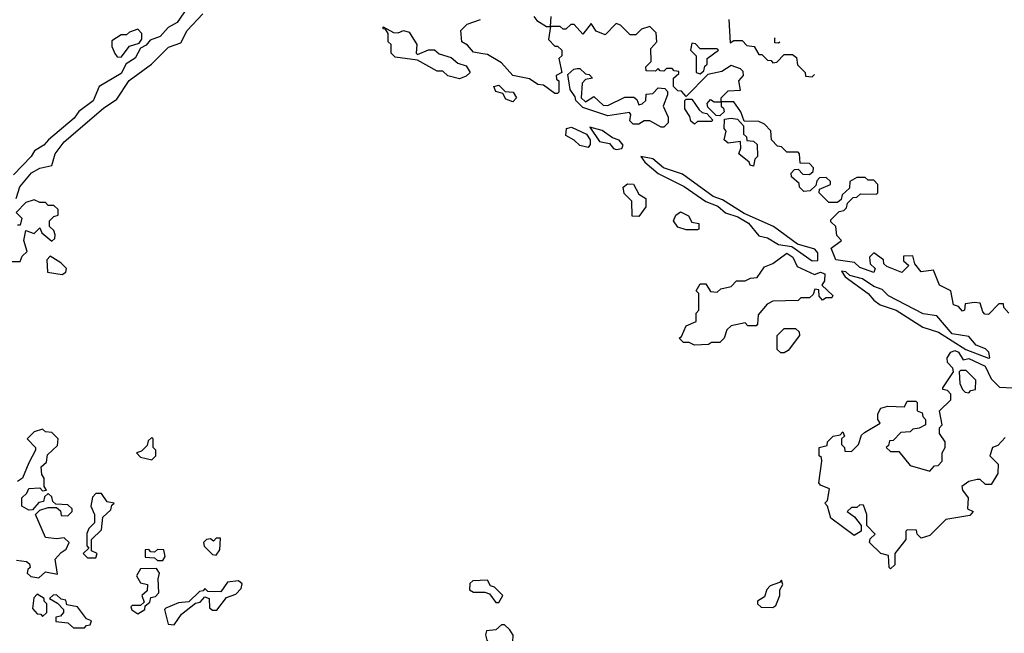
# Model space of a CAD drawing. Extents: x 2737310 to 2869991, y 870230 to 1012730.
# Tile 388 of 479: x 2748063 to 2751582, y 999460 to 1001654. Entities that reach past the tile are written whole.
import ezdxf

# ---------------------------------------------------------------- set-up
doc = ezdxf.new("R2010")
doc.units = 0

msp = doc.modelspace()

# ---------------------------------------------------------------- linework, layer by layer
at = {"layer": '0CON02XD'}
for points in [[(2748662.3, 1001697.7), (2748625.4, 1001644.6), (2748593.3, 1001626.7), (2748565.4, 1001594.6), (2748529.3, 1001580.7), (2748515, 1001562.5), (2748495, 1001552.5), (2748475, 1001516.2), (2748443.8, 1001496.2), (2748425, 1001461.2), (2748347.5, 1001415), (2748325.5, 1001364.5), (2748274.4, 1001325.6), (2748258, 1001302), (2748166, 1001225), (2748148.8, 1001205), (2748116, 1001185), (2748104.2, 1001165), (2748040.3, 1001099.7)], [(2748050, 1001015), (2748063, 1001057), (2748105, 1001106.2), (2748135, 1001123.3), (2748177.7, 1001132.3), (2748190, 1001175), (2748222.4, 1001217.6), (2748362.1, 1001337.9), (2748409.5, 1001370.5), (2748453.6, 1001436.4), (2748533.8, 1001495), (2748595, 1001556.2), (2748638.3, 1001571.7), (2748661.2, 1001615), (2748718, 1001675)], [(2751597.5, 1000605), (2751580, 1000625), (2751578.3, 1000638.3), (2751561.7, 1000638.3), (2751525, 1000600), (2751511.7, 1000601.7), (2751505, 1000610), (2751495, 1000640), (2751475, 1000642.5), (2751441.7, 1000638.3), (2751440, 1000615), (2751431.7, 1000611.7), (2751418.3, 1000628.3), (2751400, 1000635), (2751390, 1000685), (2751350, 1000705), (2751328.3, 1000758.3), (2751285, 1000752.5), (2751261.7, 1000781.7), (2751255, 1000810), (2751221.7, 1000808.3), (2751221.7, 1000791.7), (2751240, 1000775), (2751215, 1000750), (2751161.7, 1000771.7), (2751151.7, 1000781.7), (2751150, 1000795), (2751115, 1000820), (2751100, 1000805), (2751101.7, 1000781.7), (2751120, 1000765), (2751115, 1000750), (2751065, 1000767.5), (2751046.2, 1000786.2), (2750980, 1000795), (2750963, 1000837), (2751000, 1000865), (2750983, 1000883), (2750980, 1000915), (2750961.7, 1000931.7), (2750961.7, 1000938.3), (2750991.7, 1000968.3), (2751008.3, 1000971.7), (2751018.3, 1000981.7), (2751021.7, 1000998.3), (2751041.7, 1001018.3), (2751055, 1001020), (2751068.3, 1001031.7), (2751125, 1001030), (2751130, 1001035), (2751130, 1001065), (2751115, 1001080), (2751095, 1001080), (2751085, 1001090), (2751055, 1001090), (2751030, 1001075), (2751028.3, 1001051.7), (2751001.7, 1001028.3), (2750998.3, 1001011.7), (2750985, 1001000), (2750955, 1001000), (2750920, 1001035), (2750921.7, 1001048.3), (2750960, 1001065), (2750960, 1001075), (2750945, 1001090), (2750921.7, 1001088.3), (2750911.7, 1001078.3), (2750908.3, 1001061.7), (2750888.3, 1001041.7), (2750865, 1001040), (2750850, 1001055), (2750848.3, 1001068.3), (2750821.7, 1001091.7), (2750820, 1001105), (2750831.7, 1001118.3), (2750845, 1001120), (2750861.7, 1001101.7), (2750885, 1001100), (2750898.3, 1001111.7), (2750900, 1001125), (2750885, 1001140), (2750851.7, 1001141.7), (2750850, 1001175), (2750845, 1001180), (2750805, 1001180), (2750785, 1001200), (2750771.7, 1001201.7), (2750750, 1001225), (2750747, 1001257), (2750725, 1001280), (2750705, 1001290), (2750651.7, 1001291.7), (2750640, 1001325), (2750615, 1001360), (2750570, 1001360), (2750570, 1001345), (2750578.3, 1001338.3), (2750580, 1001325), (2750565, 1001310), (2750551.7, 1001311.7), (2750521.7, 1001341.7), (2750520, 1001355), (2750531.7, 1001368.3), (2750545, 1001360), (2750570, 1001360), (2750570, 1001375), (2750595, 1001400), (2750638.3, 1001401.7), (2750632.5, 1001435), (2750650, 1001455), (2750648.3, 1001468.3), (2750638.3, 1001478.3), (2750605, 1001490), (2750571.7, 1001468.3), (2750521.7, 1001458.3), (2750445, 1001380), (2750428.3, 1001398.3), (2750415, 1001400), (2750400, 1001415), (2750400, 1001445), (2750418.3, 1001461.7), (2750418.3, 1001468.3), (2750401.7, 1001471.7), (2750395, 1001480), (2750375, 1001480), (2750365, 1001470), (2750351.7, 1001471.7), (2750345, 1001480), (2750335, 1001470), (2750301.7, 1001471.7), (2750300, 1001485), (2750320, 1001505), (2750318.3, 1001551.7), (2750340, 1001575), (2750337, 1001607), (2750315, 1001630), (2750285, 1001620), (2750265, 1001600), (2750245, 1001600), (2750210, 1001635), (2750195, 1001640), (2750155, 1001600), (2750123.6, 1001613.6), (2750105, 1001640), (2750075, 1001602.5), (2750045, 1001637.5), (2750033, 1001637), (2750015, 1001620), (2750005, 1001620), (2749995, 1001630), (2749960, 1001630), (2749953, 1001583), (2749975, 1001560), (2749985, 1001560), (2750000, 1001545), (2750000, 1001525), (2749990, 1001515), (2750000, 1001465), (2749980, 1001455), (2749981.7, 1001441.7), (2749990, 1001435), (2749990, 1001395), (2749985, 1001390), (2749975, 1001390), (2749935, 1001420), (2749915, 1001422.5), (2749885, 1001442.5), (2749825, 1001454.2), (2749785, 1001500), (2749735, 1001530), (2749718.3, 1001531.7), (2749685, 1001537.5), (2749663.3, 1001563.3), (2749642.5, 1001575), (2749640, 1001615), (2749661.7, 1001638.3), (2749710, 1001655)], [(2749900, 1001665), (2749910.7, 1001650.7), (2749945, 1001630), (2749960, 1001630), (2749962.5, 1001665)], [(2750597.5, 1001655), (2750601.7, 1001571.7), (2750615, 1001580), (2750645, 1001580), (2750661.7, 1001561.7), (2750688.3, 1001558.3), (2750705, 1001530), (2750715, 1001530), (2750735, 1001510), (2750748.3, 1001508.3), (2750755, 1001500), (2750768.3, 1001501.7), (2750795, 1001530), (2750825, 1001530), (2750838.7, 1001518.7), (2750843, 1001493), (2750870, 1001465), (2750871.7, 1001451.7), (2750895, 1001450), (2750903.6, 1001458.6)], [(2748425, 1001520), (2748455, 1001560), (2748490, 1001570), (2748500, 1001585), (2748500, 1001605), (2748485, 1001620), (2748455, 1001610), (2748445, 1001600), (2748425, 1001600), (2748391.7, 1001578.3), (2748391.7, 1001558.3), (2748403, 1001533), (2748411.7, 1001521.7), (2748425, 1001520)], [(2749635, 1001442.5), (2749593, 1001453), (2749575, 1001470), (2749555, 1001470), (2749485, 1001510), (2749405, 1001520), (2749390, 1001535), (2749390, 1001565), (2749380, 1001575), (2749380, 1001605), (2749370, 1001620), (2749361.7, 1001621.7), (2749361.7, 1001628.3), (2749398.3, 1001608.3), (2749415, 1001607.5), (2749435, 1001615.8), (2749455, 1001610), (2749482.5, 1001565), (2749480, 1001535), (2749485, 1001530), (2749523.6, 1001546.4), (2749545, 1001546), (2749562.3, 1001532.3), (2749605, 1001518.8), (2749628.6, 1001498.6), (2749658.7, 1001488.7), (2749672.5, 1001465), (2749658.3, 1001451.7), (2749635, 1001442.5)], [(2750779, 1001574), (2750775, 1001570), (2750761.7, 1001571.7), (2750761.7, 1001588.3), (2750762.6, 1001589.2)], [(2750495, 1001460), (2750508.3, 1001471.7), (2750511.7, 1001488.3), (2750520, 1001495), (2750520, 1001515), (2750560, 1001545), (2750555, 1001550), (2750495, 1001550), (2750478.3, 1001568.3), (2750465, 1001570), (2750460, 1001545), (2750480, 1001525), (2750480, 1001465), (2750495, 1001460)], [(2750365, 1001270), (2750355, 1001270), (2750315, 1001292.5), (2750295, 1001292.5), (2750275, 1001280), (2750255, 1001280), (2750243, 1001293), (2750247.5, 1001315), (2750241.7, 1001321.7), (2750165, 1001310), (2750075, 1001340), (2750050, 1001365), (2750048.3, 1001378.3), (2750030, 1001405), (2750021.7, 1001458.3), (2750043, 1001477), (2750055, 1001480), (2750065, 1001480), (2750085, 1001460), (2750098.3, 1001458.3), (2750110, 1001445), (2750085, 1001440), (2750073, 1001427), (2750070, 1001375), (2750085, 1001360), (2750115, 1001380), (2750148.3, 1001348.3), (2750165, 1001347.5), (2750225, 1001377.5), (2750257.5, 1001377.5), (2750268.3, 1001368.3), (2750275, 1001350), (2750287, 1001353), (2750300, 1001365), (2750301.7, 1001388.3), (2750325, 1001390), (2750345, 1001410), (2750368.3, 1001408.3), (2750377.5, 1001397.5), (2750377.5, 1001385), (2750362.5, 1001345), (2750380, 1001305), (2750380, 1001285), (2750365, 1001270)], [(2749825, 1001360), (2749800.5, 1001370.5), (2749790, 1001390), (2749765, 1001397.5), (2749757.5, 1001415), (2749775, 1001420), (2749797.5, 1001397.5), (2749826, 1001395), (2749838, 1001375), (2749825, 1001360)], [(2750475, 1001280), (2750461.7, 1001291.7), (2750458.3, 1001308.3), (2750440, 1001335), (2750440, 1001365), (2750445, 1001370), (2750465, 1001370), (2750491.7, 1001331.7), (2750501.7, 1001321.7), (2750518.3, 1001318.3), (2750540, 1001295), (2750535, 1001290), (2750485, 1001290), (2750475, 1001280)], [(2750685, 1001130), (2750673.6, 1001133.6), (2750670, 1001145), (2750632.5, 1001175), (2750640, 1001195), (2750638.3, 1001218.3), (2750595, 1001212.5), (2750580, 1001225), (2750587.5, 1001255), (2750580, 1001265), (2750581.7, 1001298.3), (2750605, 1001302.5), (2750628.3, 1001298.3), (2750650, 1001275), (2750650, 1001245), (2750660, 1001235), (2750661.7, 1001221.7), (2750685, 1001220), (2750698.3, 1001208.3), (2750700, 1001165), (2750690, 1001155), (2750685, 1001130)], [(2750095, 1001196.7), (2750065, 1001203.8), (2750045, 1001223.3), (2750015, 1001240), (2750017.5, 1001265), (2750035, 1001270), (2750088.6, 1001245), (2750101.4, 1001225), (2750102, 1001208), (2750095, 1001196.7)], [(2750195, 1001190), (2750215, 1001193.3), (2750220, 1001205), (2750205, 1001223.3), (2750181.7, 1001231.7), (2750145, 1001258), (2750100, 1001270), (2750135, 1001218), (2750171.2, 1001211.2), (2750185, 1001193.3), (2750195, 1001190)], [(2750895, 1000792), (2750915, 1000792.5), (2750915, 1000820), (2750905, 1000833.8), (2750842, 1000852), (2750756.7, 1000915), (2750651.4, 1000961.4), (2750575, 1001010), (2750541.4, 1001021.4), (2750431.2, 1001101.2), (2750363.9, 1001123.9), (2750325, 1001156.7), (2750282.5, 1001165), (2750296.7, 1001145), (2750345, 1001103.8), (2750437.9, 1001057.9), (2750515, 1001003.8), (2750557.8, 1000987.8), (2750585, 1000964), (2750629.4, 1000949.4), (2750667, 1000927), (2750705, 1000881.2), (2750735, 1000873.8), (2750775, 1000850), (2750822.7, 1000842.7), (2750895, 1000792)], [(2750275, 1000950), (2750251.7, 1000951.7), (2750250, 1001005), (2750223, 1001033), (2750220, 1001055), (2750235, 1001067.5), (2750256.4, 1001066.4), (2750275, 1001030), (2750300, 1001015), (2750300, 1000985), (2750275, 1000950)], [(2748035, 1000790), (2748065, 1000790), (2748071.7, 1000808.3), (2748090, 1000825), (2748077.5, 1000865), (2748085, 1000900), (2748115, 1000890), (2748135, 1000910), (2748141.7, 1000891.7), (2748178.3, 1000861.7), (2748188.3, 1000871.7), (2748190, 1000885), (2748185, 1000900), (2748170, 1000915), (2748170, 1000935), (2748185, 1000950), (2748200, 1000955), (2748200, 1000975), (2748185, 1000990), (2748165, 1000990), (2748155, 1001000), (2748135, 1001000), (2748115, 1001010), (2748085, 1001000), (2748050, 1000965), (2748070, 1000945), (2748065, 1000920), (2748055, 1000920)], [(2750485, 1000902.5), (2750445, 1000902.5), (2750415, 1000912.5), (2750400, 1000935), (2750407.5, 1000955), (2750425, 1000966.7), (2750453, 1000953), (2750465, 1000930), (2750490, 1000925), (2750490, 1000905), (2750485, 1000902.5)], [(2748215, 1000742.5), (2748228.3, 1000751.7), (2748230, 1000765), (2748210, 1000785), (2748171.7, 1000808.3), (2748160, 1000795), (2748161.7, 1000751.7), (2748215, 1000742.5)], [(2750475, 1000490), (2750455, 1000500), (2750435, 1000500), (2750420, 1000515), (2750428.3, 1000521.7), (2750445, 1000560), (2750480, 1000575), (2750480, 1000605), (2750490, 1000615), (2750490, 1000675), (2750480, 1000685), (2750495, 1000710), (2750515, 1000710), (2750531.7, 1000681.7), (2750555, 1000680), (2750568.3, 1000691.7), (2750605, 1000700), (2750625, 1000720), (2750655, 1000720), (2750675, 1000730), (2750698.3, 1000731.7), (2750725, 1000770), (2750755, 1000782.5), (2750805, 1000819.2), (2750825.8, 1000805), (2750841.7, 1000771.7), (2750903, 1000743), (2750925, 1000751.2), (2750940, 1000745), (2750939.3, 1000720.7), (2750930, 1000705), (2750968.3, 1000668.3), (2750965, 1000660), (2750945, 1000660), (2750931.7, 1000651.7), (2750920, 1000665), (2750918.3, 1000688.3), (2750905, 1000690), (2750898.3, 1000671.7), (2750885, 1000660), (2750855, 1000660), (2750845, 1000650), (2750755, 1000647.5), (2750733.6, 1000636.4), (2750701.7, 1000598.3), (2750700, 1000565), (2750695, 1000560), (2750665, 1000560), (2750655, 1000570), (2750605, 1000560), (2750590, 1000545), (2750580, 1000515), (2750565, 1000500), (2750535, 1000500), (2750525, 1000492.5), (2750475, 1000490)], [(2751525, 1000443.8), (2751530, 1000445), (2751526, 1000465), (2751515, 1000476.7), (2751480.6, 1000490.6), (2751455, 1000521.2), (2751395, 1000531.2), (2751340, 1000595), (2751291.8, 1000601.8), (2751167.3, 1000667.3), (2751145, 1000688.8), (2751115, 1000700), (2751075, 1000727.1), (2751029.3, 1000739.3), (2751015, 1000752.5), (2751000, 1000755), (2751012.5, 1000735), (2751095.6, 1000675.6), (2751115, 1000651.2), (2751137.5, 1000635), (2751195.5, 1000615.5), (2751290, 1000555), (2751346.8, 1000536.8), (2751444.6, 1000474.6), (2751525, 1000443.8)], [(2750795, 1000462.5), (2750783, 1000463), (2750770, 1000475), (2750770, 1000525), (2750795, 1000550), (2750835, 1000550), (2750848.3, 1000538.3), (2750850, 1000525), (2750809.3, 1000470.7), (2750795, 1000462.5)], [(2751585, 1000160), (2751558.3, 1000131.7), (2751540, 1000125), (2751530, 1000095), (2751560, 1000065), (2751558.3, 1000031.7), (2751535, 999992.5), (2751515, 999992.5), (2751495, 1000010), (2751485, 1000010), (2751455, 1000002.5), (2751430, 999985), (2751431.7, 999971.7), (2751452.5, 999945), (2751450, 999905), (2751470, 999895), (2751458.3, 999881.7), (2751373, 999867), (2751315, 999810), (2751285, 999800), (2751270, 999815), (2751268.3, 999828.3), (2751235, 999830), (2751230, 999825), (2751230, 999795), (2751190, 999745), (2751190, 999705), (2751175, 999690), (2751170, 999695), (2751168.3, 999738.3), (2751140, 999745), (2751100, 999785), (2751101.7, 999798.3), (2751120, 999815), (2751090, 999845), (2751090, 999885), (2751078.3, 999918.3), (2751065, 999920), (2751055, 999910), (2751035, 999910), (2751020, 999895), (2751046.7, 999876.7), (2751070, 999845), (2751070, 999825), (2751045, 999810), (2750961.7, 999871.7), (2750950, 999915), (2750940, 999925), (2750950, 999935), (2750957, 999977), (2750925, 999990), (2750918.3, 999998.3), (2750930, 1000075), (2750928.3, 1000088.3), (2750920, 1000095), (2750920, 1000125), (2750948.3, 1000131.7), (2750950, 1000145), (2750970, 1000165), (2750995, 1000170), (2751005, 1000180), (2751010, 1000165), (2751000, 1000155), (2751000, 1000135), (2751010, 1000125), (2751011.7, 1000111.7), (2751035, 1000110), (2751060, 1000135), (2751071.7, 1000168.3), (2751081.7, 1000178.3), (2751138.3, 1000211.7), (2751130, 1000225), (2751130, 1000245), (2751140, 1000265), (2751165, 1000272.5), (2751225, 1000270), (2751235, 1000290), (2751265, 1000290), (2751270, 1000285), (2751270, 1000255), (2751288.3, 1000248.3), (2751290, 1000235), (2751300, 1000225), (2751300, 1000205), (2751277, 1000193), (2751255, 1000190), (2751245, 1000180), (2751211.7, 1000178.3), (2751185, 1000150), (2751171.7, 1000148.3), (2751168.3, 1000131.7), (2751160, 1000125), (2751175, 1000110), (2751205, 1000110), (2751245, 1000060), (2751315, 1000040), (2751331.7, 1000058.3), (2751345, 1000060), (2751360, 1000075), (2751360, 1000105), (2751370, 1000125), (2751370, 1000145), (2751350, 1000175), (2751350, 1000195), (2751360, 1000205), (2751350, 1000255), (2751390, 1000295), (2751390, 1000315), (2751378.3, 1000328.3), (2751361.7, 1000331.7), (2751361.7, 1000338.3), (2751400, 1000395), (2751398.3, 1000408.3), (2751378.3, 1000428.3), (2751377.5, 1000445), (2751390, 1000465), (2751405, 1000470.8), (2751417.5, 1000465), (2751435, 1000437.5), (2751455, 1000442.5), (2751513.3, 1000415), (2751535, 1000370), (2751565, 1000340), (2751705, 1000332.5)], [(2751455, 1000320), (2751461.7, 1000328.3), (2751478.3, 1000331.7), (2751480, 1000365), (2751445, 1000400), (2751425, 1000400), (2751420, 1000395), (2751423, 1000353), (2751431.7, 1000331.7), (2751441.7, 1000321.7), (2751455, 1000320)], [(2748051.7, 999721.7), (2748087, 999717), (2748098.3, 999708.3), (2748100, 999695), (2748091.7, 999688.3), (2748090, 999675), (2748103, 999663), (2748131.7, 999658.3), (2748155, 999680), (2748198.3, 999671.7), (2748190, 999725), (2748210.7, 999749.3), (2748229.3, 999760.7), (2748240, 999785), (2748221.7, 999801.7), (2748195, 999797.5), (2748155, 999802.5), (2748120, 999885), (2748135, 999900), (2748165, 999910), (2748195, 999910), (2748208.3, 999898.3), (2748211.7, 999881.7), (2748235, 999880), (2748250, 999895), (2748250, 999905), (2748235, 999920), (2748191.7, 999921.7), (2748181.7, 999931.7), (2748178.3, 999948.3), (2748165, 999960), (2748151.7, 999948.3), (2748148.3, 999931.7), (2748131.7, 999928.3), (2748108.3, 999901.7), (2748095, 999900), (2748070, 999915), (2748070, 999945), (2748088.3, 999961.7), (2748095, 999977.5), (2748135, 999980), (2748145, 999970), (2748158.3, 999971.7), (2748150, 999985), (2748150, 1000015), (2748141.7, 1000028.3), (2748140, 1000055), (2748158.3, 1000071.7), (2748161.7, 1000098.3), (2748198.3, 1000131.7), (2748200, 1000155), (2748178.3, 1000178.3), (2748155, 1000180), (2748145, 1000190), (2748115, 1000180), (2748090, 1000155), (2748120, 1000125), (2748120, 1000115), (2748095, 1000070), (2748072.5, 1000015), (2748055, 1000002.5)], [(2748535, 1000080), (2748550, 1000095), (2748550, 1000115), (2748540, 1000125), (2748540, 1000155), (2748535, 1000160), (2748521.7, 1000148.3), (2748518.3, 1000131.7), (2748498.3, 1000111.7), (2748480, 1000105), (2748495, 1000090), (2748535, 1000080)], [(2748335, 999730), (2748340, 999745), (2748320, 999755), (2748320, 999795), (2748355, 999830), (2748360, 999875), (2748388.3, 999901.7), (2748391.7, 999918.3), (2748400, 999925), (2748375, 999930), (2748355, 999960), (2748335, 999960), (2748323, 999947), (2748317.5, 999915), (2748330, 999885), (2748330, 999855), (2748310, 999835), (2748303, 999817), (2748302.5, 999772.5), (2748310, 999765), (2748290, 999745), (2748305, 999730), (2748335, 999730)], [(2748765, 999740), (2748778.3, 999758.3), (2748780, 999800), (2748765, 999800), (2748755, 999790), (2748745, 999797.5), (2748730, 999795), (2748720, 999785), (2748721.7, 999771.7), (2748751.7, 999741.7), (2748765, 999740)], [(2748575, 999720), (2748582.5, 999735), (2748578.3, 999758.3), (2748555, 999760), (2748545, 999750), (2748531.7, 999751.7), (2748525, 999760), (2748511.7, 999758.3), (2748511.7, 999731.7), (2748545, 999730), (2748555, 999720), (2748575, 999720)], [(2748485, 999530), (2748510, 999545), (2748511.7, 999558.3), (2748528.3, 999571.7), (2748531.7, 999588.3), (2748548.3, 999591.7), (2748560, 999605), (2748557.5, 999655), (2748562.5, 999675), (2748551.7, 999691.7), (2748495, 999690), (2748480, 999665), (2748495, 999640), (2748520, 999635), (2748518.3, 999611.7), (2748500, 999595), (2748508.3, 999571.7), (2748495, 999560), (2748465, 999560), (2748460, 999555), (2748463.6, 999543.6), (2748485, 999530)], [(2748615, 999490), (2748641.7, 999528.3), (2748691.7, 999568.3), (2748708.3, 999571.7), (2748725, 999590), (2748740, 999585), (2748741.7, 999551.7), (2748752.5, 999542.5), (2748767, 999543), (2748801.7, 999588.3), (2748835, 999600), (2748855, 999620), (2748857.5, 999637.5), (2748845, 999647.5), (2748805, 999642.5), (2748781.7, 999608.3), (2748735, 999610), (2748725, 999620), (2748718.3, 999611.7), (2748705, 999610), (2748667.5, 999572.5), (2748630.7, 999569.3), (2748585, 999550), (2748580, 999545), (2748593, 999493), (2748615, 999490)], [(2749775, 999570), (2749790, 999595), (2749760, 999625), (2749745, 999630), (2749735, 999650), (2749682.5, 999647.5), (2749671.7, 999638.3), (2749670, 999615), (2749685, 999607.5), (2749725, 999607.5), (2749741.7, 999601.7), (2749765, 999570), (2749775, 999570)], [(2750755, 999552.5), (2750765, 999560), (2750780, 999595), (2750780, 999615), (2750790, 999635), (2750785, 999650), (2750778.3, 999641.7), (2750745, 999630), (2750733, 999617), (2750725, 999590), (2750700, 999575), (2750700, 999565), (2750713, 999553), (2750755, 999552.5)], [(2748145, 999520), (2748160, 999535), (2748160, 999565), (2748150, 999575), (2748150, 999585), (2748125, 999600), (2748113, 999587), (2748108.3, 999548.3), (2748125, 999530), (2748138.3, 999528.3), (2748145, 999520)], [(2748295, 999480), (2748301.7, 999488.3), (2748315, 999490), (2748320, 999505), (2748301.7, 999511.7), (2748270, 999555), (2748231.7, 999561.7), (2748228.3, 999578.3), (2748211.7, 999581.7), (2748195, 999597.5), (2748183, 999597), (2748170, 999585), (2748198.3, 999568.3), (2748220, 999545), (2748220, 999535), (2748208.3, 999521.7), (2748191.7, 999518.3), (2748191.7, 999501.7), (2748235, 999497.5), (2748255, 999480), (2748295, 999480)], [(2749795, 999380), (2749825, 999430), (2749827, 999453), (2749815, 999472.5), (2749795, 999490), (2749785, 999490), (2749765, 999472.5), (2749731.7, 999468.3), (2749727.5, 999455), (2749732.5, 999435), (2749755, 999400), (2749795, 999380)]]:
    msp.add_lwpolyline(points, dxfattribs=at)

doc.saveas('drawing.dxf')
